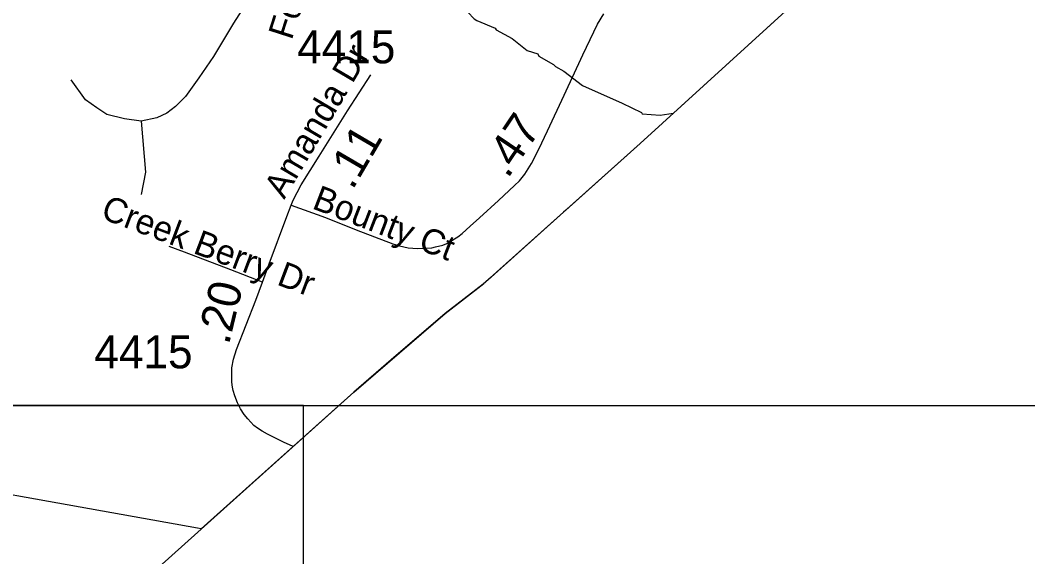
# Model space of a CAD drawing. Extents: x 1383679 to 1536984, y 460658 to 651027.
# Drawn here: x 1474730 to 1478546, y 476743 to 478776 of the extents above; entities that cross this region are included whole.
import ezdxf

# ---------------------------------------------------------------- set-up
doc = ezdxf.new("R2010")
doc.units = 0
for name, color, linetype in [('Default', 7, 'Continuous'), ('Exist Boundary Political City Limit New', 7, 'Continuous'), ('Exist Boundary Political CountyLine', 7, 'Continuous'), ('Exist Hydrographic Misc Water Feature', 7, 'Continuous'), ('Exist Road Non-System Type 51', 7, 'Continuous'), ('Exist Road Non-System Type 51 Label', 7, 'Continuous'), ('Exist Road Secondary Mileage Hundredths English Label', 7, 'Continuous'), ('Exist Road Secondary Type 51 Attributed', 7, 'Continuous'), ('Exist Road Secondary Type 51 Label', 7, 'Continuous'), ('Exist Road Secondary Type 51 Number Label', 7, 'Continuous'), ('Map Preparation Boundary City Limit Buffer Line', 7, 'Continuous'), ('Map Preparation Inset Cut Line', 7, 'Continuous')]:
    doc.layers.add(name, color=color, linetype=linetype)

msp = doc.modelspace()

# ---------------------------------------------------------------- linework, layer by layer
at = {"layer": 'Default'}
for points in [[(1478274.5, 479409.2), (1478262, 479388.9), (1477077.4, 478308.7), (1476795.8, 478056.1), (1476787, 478048.3), (1476513, 477802.4), (1476483, 477776), (1476339.8, 477664.4), (1476135.2, 477489.2)], [(1476135.2, 477489.2), (1475992.9, 477367.2), (1475933.6, 477314.1)], [(1475933.6, 477314.1), (1475415.4, 476849.2), (1475401.1, 476851.7)], [(1475401.1, 476851.7), (1474017.6, 477098.8)]]:
    msp.add_lwpolyline(points, dxfattribs=at)
at = {"layer": 'Exist Boundary Political City Limit New'}
for points in [[(1478274.5, 479409.2), (1478262, 479388.9), (1477077.4, 478308.7), (1476795.8, 478056.1), (1476787, 478048.3), (1476513, 477802.4), (1476483, 477776), (1476339.8, 477664.4), (1476135.2, 477489.2)], [(1475933.6, 477314.1), (1475415.4, 476849.2), (1475401.1, 476851.7)], [(1475401.1, 476851.7), (1474017.6, 477098.8)]]:
    msp.add_lwpolyline(points, dxfattribs=at)
at = {"layer": 'Exist Boundary Political CountyLine'}
msp.add_lwpolyline([(1470907.6, 472818.1), (1472280.4, 474027.7), (1473138.6, 474796.3), (1474501.9, 476029.9), (1475992.9, 477367.2), (1476339.8, 477664.4), (1476486.3, 477778.5), (1477077.4, 478308.7), (1478770.4, 479852.5), (1481154.8, 482052.9), (1482329.3, 483115.3), (1482412.5, 483183.9), (1483428.7, 484115.1), (1485391.5, 485884.3)], dxfattribs=at)
at = {"layer": 'Exist Hydrographic Misc Water Feature'}
msp.add_lwpolyline([(1476365, 478878.5), (1476392.3, 478853.6), (1476425.4, 478806.4), (1476448.9, 478781.3), (1476458.9, 478774.8), (1476529, 478745.5), (1476532.2, 478740.1), (1476592.8, 478707.3), (1476650.5, 478661.5), (1476690.3, 478648.5), (1476694.1, 478640.2), (1476749.5, 478608.8), (1476757.3, 478600.3), (1476789, 478582.7), (1476859.9, 478528.4), (1477009.5, 478461.9), (1477083, 478426.3), (1477085.9, 478421.9), (1477153.8, 478416.6), (1477203.2, 478423.3)], dxfattribs=at)
at = {"layer": 'Exist Road Non-System Type 51'}
for points in [[(1475638.3, 478924.5), (1475537.3, 478764.5), (1475461.6, 478638.1), (1475406.8, 478558.1), (1475356.3, 478486.5), (1475318.5, 478448.6), (1475284.8, 478423.3), (1475246.9, 478406.5), (1475188, 478393.8)], [(1475188, 478393.8), (1475124.8, 478402.3), (1475057.5, 478419.1), (1475019.6, 478444.4), (1474977.5, 478473.9), (1474922.8, 478549.7)], [(1475188, 478393.8), (1475204.8, 478200.1), (1475188, 478115.9)], [(1475647.1, 477784), (1475527.6, 477829.9), (1475352.4, 477897.4), (1475293.4, 477918.3)]]:
    msp.add_lwpolyline(points, dxfattribs=at)
at = {"layer": 'Exist Road Secondary Type 51 Attributed'}
for points in [[(1475755.9, 478074.9), (1475886.6, 478028.4), (1476002.7, 477981.3), (1476141.5, 477929.2), (1476166.5, 477921.5), (1476199, 477913.4), (1476235.1, 477911.1), (1476268.9, 477911.9), (1476288.9, 477914), (1476303.2, 477916.9), (1476330.2, 477924), (1476352, 477933.1), (1476374.5, 477947.4), (1476387.8, 477955.7), (1476403.5, 477968.6), (1476434.3, 477995.4), (1476469.8, 478027), (1476540.8, 478092.4), (1476601.9, 478150), (1476621.4, 478168.1), (1476641.2, 478193), (1476666.3, 478232.9), (1476694.6, 478287.4), (1476726.7, 478356.4), (1476789.6, 478491.5), (1476861.2, 478644.4), (1476916.2, 478760.6), (1476940.7, 478800.1)], [(1475755.9, 478074.9), (1475763.6, 478094.2), (1475793.7, 478151.8), (1475862.6, 478260.6), (1475969.9, 478432.4), (1476057.6, 478568.9)], [(1475763.1, 477161.2), (1475727.3, 477176.9), (1475666, 477207.2), (1475645.8, 477219), (1475629, 477230.1), (1475615.3, 477241), (1475592.3, 477265.2), (1475578.5, 477282.4), (1475564.2, 477303.4), (1475557.5, 477316), (1475552.2, 477326), (1475542.2, 477352.6), (1475536, 477373.4), (1475534.3, 477385.3), (1475531.6, 477405.2), (1475531.2, 477422.4), (1475531.5, 477458.4), (1475538, 477491.6), (1475548.4, 477528), (1475621.9, 477714.9), (1475647.1, 477784), (1475672.2, 477852.6), (1475739.3, 478033), (1475755.9, 478074.9)]]:
    msp.add_lwpolyline(points, dxfattribs=at)
at = {"layer": 'Map Preparation Boundary City Limit Buffer Line'}
for points in [[(1478274.5, 479409.2), (1478262, 479388.9), (1477077.4, 478308.7), (1476795.8, 478056.1), (1476787, 478048.3), (1476513, 477802.4), (1476483, 477776), (1476339.8, 477664.4), (1476135.2, 477489.2)], [(1478274.5, 479409.2), (1478262, 479388.9), (1477077.4, 478308.7), (1476795.8, 478056.1), (1476787, 478048.3), (1476513, 477802.4), (1476483, 477776), (1476339.8, 477664.4), (1476135.2, 477489.2)], [(1476135.2, 477489.2), (1475992.9, 477367.2), (1475933.6, 477314.1)], [(1475933.6, 477314.1), (1475415.4, 476849.2), (1475401.1, 476851.7)], [(1475933.6, 477314.1), (1475415.4, 476849.2), (1475401.1, 476851.7)], [(1475401.1, 476851.7), (1474017.6, 477098.8)], [(1475401.1, 476851.7), (1474017.6, 477098.8)]]:
    msp.add_lwpolyline(points, dxfattribs=at)
at = {"layer": 'Map Preparation Inset Cut Line'}
for points in [[(1446195.4, 477316), (1480703, 477316), (1498974.3, 494868.2), (1521133.6, 516155.5), (1521133.6, 520758.2), (1458567.8, 520758.2), (1458567.8, 493672.2), (1446195.4, 493672.2), (1446195.4, 477316)], [(1437474.3, 477316), (1437474.3, 461213.3), (1475802.8, 461213.3), (1475802.8, 477316), (1437474.3, 477316)]]:
    msp.add_lwpolyline(points, dxfattribs=at)

# ---------------------------------------------------------------- texts
at = {"layer": 'Exist Road Non-System Type 51 Label'}
for s, rotation, p in [('Fox Hedge Rd', 72.2074, (1475758, 478698.1)), ('Creek Berry Dr', 339.3536, (1475030.6, 478026.9))]:
    msp.add_text(s, height=95, rotation=rotation, dxfattribs=at).set_placement(p)
at = {"layer": 'Exist Road Secondary Mileage Hundredths English Label'}
for s, rotation, p in [('.47', 55.9305, (1476576.3, 478173.2)), ('.11', 59.6882, (1475988.4, 478129.7)), ('.20', 76.4412, (1475519.9, 477543.1))]:
    msp.add_text(s, height=125, rotation=rotation, dxfattribs=at).set_placement(p)
at = {"layer": 'Exist Road Secondary Type 51 Label'}
for s, rotation, p in [('Amanda Dr', 59.5066, (1475729.9, 478094.8)), ('Bounty Ct', 338.9364, (1475831.3, 478064.1))]:
    msp.add_text(s, height=95, rotation=rotation, dxfattribs=at).set_placement(p)
at = {"layer": 'Exist Road Secondary Type 51 Number Label'}
for p in [(1475778.9, 478612.6), (1475010.7, 477457)]:
    msp.add_text('4415', height=125, dxfattribs=at).set_placement(p)

doc.saveas('drawing.dxf')
